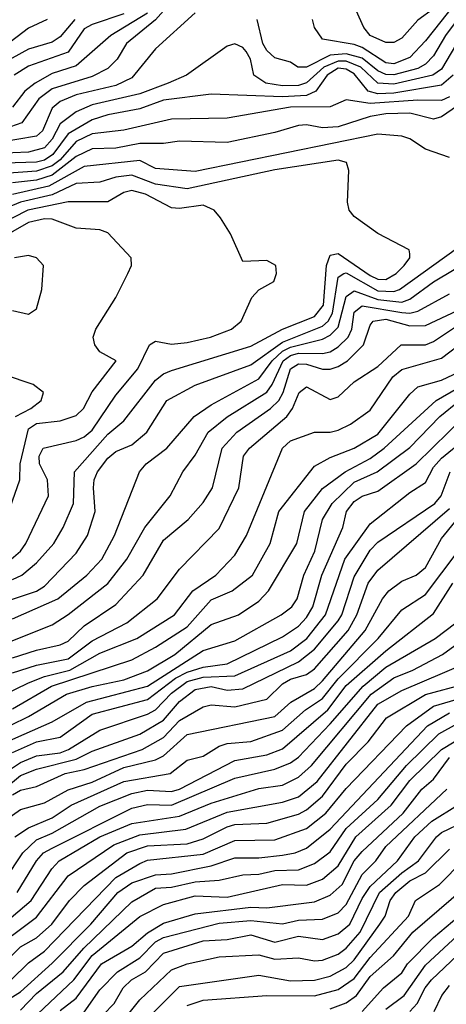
# Model space of a CAD drawing. Header units: metres. Extents: x -51132 to -49532, y -231222 to -229437.
# Tile 411 of 656: x -50267 to -50240, y -230477 to -230415. Entities that reach past the tile are written whole.
import ezdxf

# ---------------------------------------------------------------- set-up
doc = ezdxf.new("R2010")
doc.units = ezdxf.units.M
for name, color, linetype in [('CONTOUR_HALF', 8, 'Continuous'), ('CONTOUR_INDEX', 1, 'Continuous'), ('CONTOUR_INTER', 3, 'Continuous')]:
    doc.layers.add(name, color=color, linetype=linetype)

msp = doc.modelspace()

# ---------------------------------------------------------------- linework, layer by layer
at = {"layer": 'CONTOUR_HALF'}
for points, elevation in [([(-50241.08, -230414.584), (-50242.08, -230415.303), (-50243.08, -230416.435), (-50243.58, -230416.709), (-50244.08, -230416.707), (-50245.08, -230416.256), (-50245.469, -230415.759), (-50246.141, -230414.259)], 37.5), ([(-50256.08, -230414.837), (-50258.58, -230417.102), (-50260.08, -230418.934), (-50261.08, -230419.406), (-50263.58, -230419.994), (-50264.58, -230420.413), (-50265.08, -230420.833), (-50265.698, -230422.259), (-50266.08, -230422.6), (-50268.58, -230423.033)], 36.5), ([(-50259.08, -230414.858), (-50261.403, -230416.259), (-50263.58, -230418.175), (-50265.08, -230418.654), (-50266.153, -230419.259), (-50266.8, -230419.759), (-50267.58, -230420.767)], 37.5), ([(-50239.213, -230414.759), (-50240.329, -230416.259), (-50241.08, -230417.55), (-50241.58, -230418.064), (-50242.08, -230418.339), (-50243.58, -230418.733), (-50244.08, -230418.726), (-50244.58, -230418.495), (-50245.58, -230417.694), (-50246.58, -230417.405), (-50247.58, -230417.494), (-50249.08, -230418.265), (-50249.616, -230418.259), (-50250.08, -230417.939), (-50251.08, -230417.672), (-50251.58, -230417.208), (-50251.819, -230416.759), (-50252.177, -230415.259)], 36.5), ([(-50263.661, -230415.259), (-50264.58, -230416.335), (-50265.08, -230416.687), (-50266.58, -230417.127), (-50269.08, -230418.487)], 38.5), ([(-50239.838, -230418.759), (-50240.58, -230419.397), (-50243.58, -230419.903), (-50244.58, -230419.942), (-50245.189, -230419.759), (-50246.08, -230418.676), (-50246.58, -230418.371), (-50247.08, -230418.323), (-50247.785, -230418.759), (-50248.489, -230419.759), (-50249.08, -230420.039), (-50250.58, -230420.126), (-50255.08, -230419.964), (-50258.08, -230420.343), (-50259.58, -230420.886), (-50261.58, -230421.258), (-50262.58, -230421.584), (-50264.08, -230422.459), (-50265.037, -230423.759), (-50265.58, -230424.107), (-50266.08, -230424.251), (-50268.08, -230424.296)], 35.5), ([(-50239.58, -230420.691), (-50240.58, -230421.379), (-50241.08, -230421.532), (-50242.58, -230421.159), (-50244.08, -230421.187), (-50245.08, -230421.355), (-50247.08, -230422.022), (-50248.08, -230422.084), (-50249.08, -230421.894), (-50249.58, -230421.921), (-50251.08, -230422.368), (-50254.08, -230422.992), (-50257.08, -230422.925), (-50258.08, -230423.062), (-50259.58, -230423.066), (-50261.08, -230423.353), (-50262.58, -230423.396), (-50263.58, -230423.883), (-50265.08, -230425.059), (-50266.08, -230425.368), (-50267.58, -230425.548)], 34.5), ([(-50267.58, -230450.545), (-50266.994, -230450.259), (-50266.08, -230449.483), (-50264.989, -230448.259), (-50264.396, -230447.259), (-50263.753, -230445.759), (-50263.675, -230443.759), (-50261.58, -230441.38), (-50260.58, -230440.542), (-50258.58, -230437.982), (-50258.08, -230437.576), (-50257.58, -230437.359), (-50252.58, -230435.843), (-50250.58, -230434.771), (-50248.58, -230433.965), (-50248, -230433.259), (-50247.811, -230430.759), (-50247.58, -230430.11), (-50247.08, -230429.987), (-50245.08, -230431.385), (-50244.58, -230431.617), (-50244.08, -230431.627), (-50243.425, -230431.259), (-50242.923, -230430.759), (-50242.564, -230430.259), (-50242.58, -230430.018), (-50242.625, -230429.759), (-50244.58, -230428.728), (-50246.08, -230427.672), (-50246.385, -230427.259), (-50246.504, -230426.759), (-50246.406, -230424.759), (-50246.568, -230424.259), (-50247.08, -230424.12), (-50251.08, -230424.732), (-50256.58, -230425.911), (-50258.58, -230425.625), (-50260.08, -230425.05), (-50261.08, -230425.187), (-50262.08, -230425.491), (-50263.58, -230425.591), (-50265.08, -230426.307), (-50267.08, -230426.77), (-50268.58, -230427.376)], 33.5), ([(-50268.17, -230447.259), (-50267.13, -230444.259), (-50267.098, -230443.259), (-50266.58, -230441.053), (-50266.08, -230440.716), (-50264.58, -230440.54), (-50263.58, -230440.204), (-50263.116, -230439.759), (-50262.58, -230438.702), (-50261.06, -230436.759), (-50262.08, -230436.194), (-50262.408, -230435.759), (-50262.504, -230435.259), (-50262.339, -230434.759), (-50261.089, -230432.759), (-50260.318, -230431.259), (-50260.102, -230430.759), (-50260.117, -230430.259), (-50261.58, -230428.691), (-50262.08, -230428.495), (-50263.58, -230428.404), (-50265.08, -230427.839), (-50265.58, -230427.816), (-50266.58, -230428.043), (-50268.58, -230429.18)], 32.5), ([(-50267.58, -230453.006), (-50264.736, -230451.759), (-50262.903, -230450.259), (-50261.967, -230449.259), (-50261.166, -230447.759), (-50259.594, -230443.759), (-50259.179, -230443.259), (-50257.861, -230442.259), (-50256.14, -230440.259), (-50255.08, -230439.537), (-50252.08, -230437.89), (-50251.236, -230436.759), (-50250.58, -230436.147), (-50250.08, -230435.905), (-50248.08, -230435.402), (-50247.58, -230435.139), (-50247.08, -230434.637), (-50246.58, -230432.712), (-50246.08, -230432.343), (-50244.58, -230432.892), (-50243.08, -230433.053), (-50242.58, -230432.881), (-50241.08, -230431.786), (-50238.58, -230430.285)], 34.5), ([(-50267.58, -230455.482), (-50266.08, -230454.985), (-50264.58, -230454.658), (-50264.08, -230454.418), (-50263.08, -230453.46), (-50261.08, -230452.122), (-50259.353, -230450.259), (-50258.08, -230448.054), (-50256.528, -230446.759), (-50255.58, -230445.692), (-50255, -230444.759), (-50254.38, -230442.259), (-50253.458, -230441.259), (-50251.344, -230439.759), (-50250.818, -230439.259), (-50250.543, -230438.759), (-50250.08, -230437.257), (-50249.58, -230436.95), (-50249.08, -230436.973), (-50248.08, -230437.281), (-50247.58, -230437.279), (-50247.08, -230437.114), (-50246.49, -230436.759), (-50245.48, -230435.759), (-50245.08, -230434.522), (-50244.889, -230434.259), (-50244.08, -230434.141), (-50242.58, -230434.55), (-50241.58, -230434.531), (-50238.58, -230433.118)], 35.5), ([(-50272.58, -230459.964), (-50266.58, -230457.048), (-50265.58, -230456.654), (-50263.979, -230456.259), (-50262.08, -230455.183), (-50259.754, -230454.259), (-50257.383, -230452.759), (-50256.24, -230451.259), (-50254.794, -230450.259), (-50253.58, -230449.008), (-50252.851, -230447.759), (-50250.599, -230442.259), (-50250.08, -230441.807), (-50248.58, -230441.244), (-50247.58, -230441.261), (-50247.08, -230441.138), (-50246.312, -230440.759), (-50245.08, -230439.87), (-50243.654, -230437.759), (-50243.08, -230437.313), (-50240.58, -230436.581), (-50239.08, -230435.449)], 36.5), ([(-50268.818, -230460.259), (-50266.58, -230459.177), (-50264.197, -230457.759), (-50262.58, -230457.276), (-50260.58, -230456.866), (-50259.08, -230456.288), (-50257.375, -230455.259), (-50255.08, -230453.38), (-50253.352, -230452.759), (-50252.08, -230451.897), (-50251.471, -230451.259), (-50249.684, -230448.259), (-50249.2, -230446.259), (-50248.08, -230444.802), (-50246.645, -230443.759), (-50245.08, -230442.907), (-50244.194, -230442.259), (-50240.92, -230439.259), (-50239.58, -230438.475)], 37.5), ([(-50267.58, -230461.446), (-50266.08, -230460.767), (-50264.58, -230460.471), (-50262.58, -230459.026), (-50259.08, -230458.107), (-50257.319, -230456.759), (-50256.58, -230456.367), (-50255.58, -230456.057), (-50254.08, -230455.853), (-50250.58, -230454.158), (-50249.58, -230453.468), (-50249.08, -230452.936), (-50248.673, -230452.259), (-50248.117, -230450.259), (-50246.793, -230447.259), (-50246.554, -230446.259), (-50246.08, -230445.615), (-50245.58, -230445.297), (-50244.58, -230444.963), (-50242.172, -230443.259), (-50239.08, -230440.218)], 38.5), ([(-50269.08, -230464.529), (-50267.08, -230462.879), (-50266.08, -230462.483), (-50263.58, -230461.855), (-50262.58, -230461.362), (-50259.58, -230460.279), (-50258.08, -230459.399), (-50257.08, -230458.228), (-50256.08, -230457.46), (-50255.08, -230457.282), (-50254.08, -230457.515), (-50253.08, -230457.435), (-50249.58, -230455.721), (-50248.58, -230454.925), (-50247.08, -230453.142), (-50246.857, -230452.759), (-50246.08, -230450.369), (-50245.08, -230448.684), (-50244.58, -230448.18), (-50241, -230445.759), (-50240.6, -230445.259), (-50240.036, -230443.759)], 39.5), ([(-50268.08, -230465.736), (-50267.08, -230465.032), (-50265.58, -230464.61), (-50264.08, -230463.79), (-50262.58, -230463.314), (-50260.58, -230462.389), (-50258.58, -230461.898), (-50258.08, -230461.644), (-50256.58, -230460.303), (-50251.08, -230459.169), (-50250.073, -230458.259), (-50248.58, -230457.416), (-50248.08, -230456.927), (-50245.381, -230453.759), (-50244.301, -230451.759), (-50243.886, -230451.259), (-50243.08, -230450.646), (-50242.184, -230450.259), (-50241.58, -230449.788), (-50240.58, -230447.961), (-50239.08, -230446.119)], 40.5), ([(-50268.08, -230469.502), (-50266.935, -230467.759), (-50266.08, -230466.936), (-50265.08, -230466.525), (-50262.08, -230464.811), (-50260.08, -230464.024), (-50259.08, -230463.818), (-50257.58, -230463.892), (-50257.08, -230463.74), (-50253.58, -230461.947), (-50251.58, -230461.591), (-50250.58, -230461.204), (-50247.74, -230458.759), (-50246.58, -230457.216), (-50244.08, -230455.029), (-50241.08, -230452.689), (-50239.869, -230450.759)], 41.5), ([(-50268.08, -230472.183), (-50266.413, -230470.759), (-50265.11, -230468.759), (-50264.642, -230468.259), (-50262.09, -230466.759), (-50260.08, -230465.902), (-50257.08, -230465.458), (-50255.08, -230464.637), (-50252.08, -230463.711), (-50250.58, -230463.495), (-50249.58, -230462.992), (-50248.769, -230462.259), (-50245.016, -230457.759), (-50243.58, -230456.743), (-50242.378, -230456.259), (-50240.516, -230455.259), (-50238.58, -230453.848)], 42.5), ([(-50268.58, -230475.169), (-50267.08, -230473.674), (-50266.08, -230473.106), (-50265.108, -230472.259), (-50263.99, -230470.759), (-50263.08, -230469.828), (-50260.38, -230467.759), (-50259.08, -230467.311), (-50256.58, -230467.189), (-50255.58, -230466.876), (-50254.08, -230466.113), (-50253.58, -230465.981), (-50251.58, -230465.89), (-50249.58, -230465.331), (-50249.08, -230465.044), (-50248.08, -230464.181), (-50246.58, -230462.177), (-50245.188, -230460.759), (-50244.033, -230459.259), (-50241.58, -230457.791), (-50239.08, -230457.111)], 43.5), ([(-50270.58, -230478.059), (-50268.08, -230477.156), (-50267.08, -230476.527), (-50265.08, -230474.716), (-50262.651, -230472.259), (-50260.95, -230470.259), (-50260.08, -230469.658), (-50258.58, -230469.148), (-50257.58, -230469.086), (-50255.08, -230468.575), (-50253.58, -230468.069), (-50252.08, -230468.072), (-50250.58, -230467.912), (-50249.791, -230467.759), (-50249.08, -230467.457), (-50247.58, -230466.261), (-50241.459, -230459.759), (-50240.08, -230458.929)], 44.5), ([(-50266.372, -230478.259), (-50263.718, -230475.759), (-50262.58, -230474.227), (-50259.58, -230471.778), (-50258.08, -230471.018), (-50256.08, -230470.461), (-50254.08, -230470.55), (-50250.58, -230469.758), (-50249.08, -230469.802), (-50248.08, -230469.419), (-50247.08, -230468.572), (-50245.966, -230466.759), (-50243.74, -230464.759), (-50242.58, -230463.204), (-50240.58, -230461.248), (-50239.08, -230460.348)], 45.5), ([(-50263.08, -230477.8), (-50262.08, -230476.387), (-50260.966, -230475.259), (-50259.58, -230474.376), (-50258.58, -230473.377), (-50258.08, -230473.101), (-50254.58, -230472.201), (-50252.58, -230472.024), (-50250.58, -230472.235), (-50249.58, -230472.011), (-50248.08, -230471.93), (-50247.08, -230471.531), (-50246.58, -230471.01), (-50245.58, -230469.117), (-50244.709, -230468.259), (-50244.08, -230467.366), (-50240.249, -230463.759)], 46.5), ([(-50260.58, -230478.285), (-50259.58, -230477.018), (-50257.58, -230475.123), (-50256.58, -230474.762), (-50254.58, -230474.31), (-50252.08, -230474.195), (-50251.08, -230474.46), (-50249.58, -230474.37), (-50248.58, -230474.56), (-50248.08, -230474.517), (-50247.08, -230474.142), (-50246.58, -230473.764), (-50245.699, -230472.759), (-50244.474, -230470.259), (-50243.08, -230469.011), (-50242.03, -230468.259), (-50240.896, -230466.759), (-50240.58, -230466.477), (-50239.08, -230465.755)], 47.5), ([(-50256.58, -230477.378), (-50255.58, -230477.044), (-50251.58, -230476.749), (-50248.58, -230476.766), (-50247.08, -230476.376), (-50246.08, -230475.679), (-50245.08, -230474.362), (-50242.658, -230471.759), (-50242.209, -230470.759), (-50240.709, -230469.759), (-50239.233, -230468.259)], 48.5), ([(-50245.569, -230477.759), (-50244.225, -230476.259), (-50243.08, -230475.32), (-50242.719, -230474.759), (-50241.08, -230473.087), (-50239.08, -230471.425)], 49.5), ([(-50242.57, -230477.759), (-50242.12, -230477.259), (-50241.612, -230476.259), (-50241.211, -230475.759), (-50239.58, -230474.2)], 50.5)]:
    msp.add_lwpolyline(points, dxfattribs=dict(at, elevation=elevation))
at = {"layer": 'CONTOUR_INDEX'}
for points, elevation in [([(-50240.08, -230420.119), (-50240.58, -230420.358), (-50242.08, -230420.331), (-50245.08, -230420.549), (-50246.58, -230420.317), (-50247.58, -230420.748), (-50250.08, -230420.77), (-50254.08, -230421.473), (-50257.58, -230421.527), (-50260.58, -230422.232), (-50262.58, -230422.449), (-50263.58, -230422.94), (-50264.58, -230424.085), (-50265.08, -230424.475), (-50266.08, -230424.808), (-50268.08, -230424.961)], 35), ([(-50268.08, -230454.597), (-50265.08, -230453.387), (-50264.08, -230452.737), (-50261.58, -230450.782), (-50260.391, -230449.259), (-50259.258, -230447.259), (-50257.651, -230445.259), (-50256.855, -230443.759), (-50256.08, -230442.709), (-50255.272, -230441.259), (-50254.08, -230440.289), (-50251.58, -230438.731), (-50251.241, -230438.259), (-50250.541, -230436.759), (-50250.08, -230436.428), (-50249.58, -230436.267), (-50248.08, -230436.297), (-50247.58, -230436.185), (-50247.08, -230435.878), (-50246.451, -230435.259), (-50246.224, -230434.759), (-50246.08, -230433.691), (-50245.58, -230433.299), (-50243.08, -230433.707), (-50242.58, -230433.752), (-50242.08, -230433.626), (-50240.08, -230432.527)], 35), ([(-50267.58, -230464.097), (-50267.08, -230463.806), (-50266.08, -230463.582), (-50264.265, -230462.759), (-50263.08, -230462.506), (-50259.425, -230461.259), (-50258.08, -230460.488), (-50257.08, -230459.429), (-50255.58, -230458.564), (-50255.08, -230458.429), (-50253.58, -230458.566), (-50251.58, -230458.071), (-50250.58, -230457.112), (-50250.08, -230456.809), (-50249.08, -230456.522), (-50248.58, -230456.163), (-50246.455, -230453.759), (-50245.918, -230452.759), (-50245.193, -230450.759), (-50244.58, -230449.947), (-50240.08, -230446.054)], 40), ([(-50267.08, -230477.675), (-50266.08, -230476.632), (-50264.388, -230475.259), (-50263.1, -230473.759), (-50260.08, -230470.855), (-50258.58, -230469.989), (-50257.58, -230469.923), (-50256.08, -230469.58), (-50254.58, -230469.492), (-50253.08, -230469.141), (-50252.08, -230469.105), (-50251.08, -230468.864), (-50249.58, -230468.828), (-50248.58, -230468.441), (-50247.58, -230467.707), (-50246.58, -230466.235), (-50244.58, -230464.395), (-50242.786, -230462.259), (-50240.752, -230460.259), (-50239.58, -230459.613)], 45), ([(-50244.08, -230477.614), (-50242.929, -230476.759), (-50241.58, -230474.847), (-50239.58, -230472.969)], 50)]:
    msp.add_lwpolyline(points, dxfattribs=dict(at, elevation=elevation))
at = {"layer": 'CONTOUR_INTER'}
for points, elevation in [([(-50257.255, -230413.759), (-50258.58, -230415.27), (-50260.413, -230416.759), (-50260.992, -230417.759), (-50261.58, -230418.344), (-50262.58, -230418.852), (-50265.08, -230419.615), (-50265.924, -230420.259), (-50267.002, -230421.759), (-50270.58, -230423.026)], 37), ([(-50239.75, -230414.259), (-50241.58, -230416.597), (-50242.58, -230417.652), (-50243.58, -230418.042), (-50244.08, -230417.985), (-50245.58, -230417.016), (-50246.08, -230416.821), (-50248.08, -230416.486), (-50248.571, -230415.759), (-50248.708, -230415.259)], 37), ([(-50260.58, -230414.902), (-50262.58, -230415.56), (-50263.08, -230415.842), (-50264.08, -230417.309), (-50266.58, -230418.193), (-50267.473, -230418.759)], 38), ([(-50265.409, -230415.259), (-50266.58, -230415.805), (-50268.08, -230416.951)], 39), ([(-50239.024, -230415.759), (-50240.58, -230418.378), (-50241.13, -230418.759), (-50243.58, -230419.323), (-50244.58, -230419.271), (-50245.661, -230418.259), (-50246.58, -230417.882), (-50247.08, -230417.871), (-50247.979, -230418.259), (-50249.08, -230419.248), (-50249.58, -230419.418), (-50250.58, -230419.434), (-50251.634, -230419.259), (-50252.384, -230418.759), (-50252.614, -230417.759), (-50252.883, -230417.259), (-50253.08, -230417.008), (-50253.58, -230416.791), (-50254.08, -230416.924), (-50256.63, -230418.759), (-50257.782, -230419.259), (-50259.58, -230419.929), (-50262.58, -230420.619), (-50263.58, -230421.066), (-50264.58, -230421.818), (-50265.08, -230422.782), (-50265.58, -230423.335), (-50266.58, -230423.607), (-50268.58, -230423.703)], 36), ([(-50240.08, -230423.945), (-50241.58, -230423.416), (-50242.58, -230422.777), (-50243.08, -230422.603), (-50244.58, -230422.476), (-50256.08, -230424.82), (-50258.58, -230424.644), (-50259.58, -230424.14), (-50263.08, -230424.521), (-50265.307, -230425.759), (-50267.58, -230426.271)], 34), ([(-50267.661, -230449.259), (-50267.083, -230448.759), (-50266.738, -230448.259), (-50265.316, -230445.259), (-50265.377, -230444.259), (-50265.886, -230443.259), (-50265.908, -230442.759), (-50265.657, -230442.259), (-50263.58, -230441.777), (-50263.08, -230441.554), (-50262.58, -230441.118), (-50261.08, -230438.918), (-50259.692, -230437.259), (-50258.957, -230435.759), (-50258.58, -230435.513), (-50257.58, -230435.708), (-50256.58, -230435.613), (-50255.117, -230435.259), (-50253.81, -230434.759), (-50253.193, -230434.259), (-50252.518, -230432.759), (-50252.08, -230432.295), (-50251.134, -230431.759), (-50250.962, -230431.259), (-50251.017, -230430.759), (-50251.58, -230430.436), (-50253.08, -230430.498), (-50253.857, -230428.759), (-50254.493, -230427.759), (-50254.893, -230427.259), (-50255.58, -230426.947), (-50257.08, -230427.164), (-50257.58, -230427.122), (-50259.222, -230426.259), (-50260.08, -230426.031), (-50260.58, -230426.157), (-50261.58, -230426.748), (-50264.08, -230426.745), (-50266.62, -230427.259), (-50268.58, -230428.255)], 33), ([(-50268.08, -230451.942), (-50266.08, -230451.264), (-50265.58, -230450.956), (-50263.58, -230448.886), (-50262.861, -230447.759), (-50262.386, -230446.259), (-50262.486, -230444.759), (-50262.451, -230444.259), (-50262.231, -230443.759), (-50261.58, -230442.894), (-50261.08, -230442.479), (-50260.08, -230442.058), (-50259.123, -230441.259), (-50257.872, -230439.259), (-50256.08, -230438.301), (-50252.58, -230437.011), (-50250.58, -230435.579), (-50248.08, -230434.568), (-50247.716, -230434.259), (-50247.448, -230433.759), (-50247.08, -230431.49), (-50246.734, -230431.259), (-50246.58, -230431.222), (-50244.58, -230432.345), (-50243.58, -230432.392), (-50243.217, -230432.259), (-50239.58, -230429.639)], 34), ([(-50267.58, -230433.597), (-50266.58, -230433.819), (-50266.08, -230433.478), (-50265.744, -230432.259), (-50265.642, -230430.759), (-50266.08, -230430.269), (-50266.58, -230430.116), (-50267.45, -230430.259)], 32), ([(-50267.58, -230456.429), (-50266.08, -230455.927), (-50264.08, -230455.53), (-50262.58, -230454.405), (-50260.383, -230453.259), (-50258.488, -230451.759), (-50257.08, -230449.879), (-50254.58, -230447.328), (-50253.342, -230444.759), (-50253.036, -230442.759), (-50252.675, -230442.259), (-50250.31, -230440.259), (-50249.951, -230439.759), (-50249.534, -230438.759), (-50249.08, -230438.387), (-50247.58, -230439.206), (-50247.08, -230439.018), (-50246.08, -230438.082), (-50244.58, -230437.106), (-50243.124, -230435.759), (-50241.58, -230435.748), (-50241.08, -230435.544), (-50239.58, -230434.534)], 36), ([(-50267.58, -230458.678), (-50265.137, -230457.259), (-50260.08, -230455.609), (-50258.58, -230454.809), (-50256.58, -230453.516), (-50255.08, -230451.815), (-50253.767, -230451.259), (-50252.477, -230450.259), (-50251.371, -230448.259), (-50250.822, -230446.259), (-50248.58, -230443.396), (-50247.58, -230442.84), (-50246.08, -230442.256), (-50244.58, -230441.388), (-50242.58, -230438.864), (-50242.08, -230438.402), (-50240.58, -230437.978), (-50239.069, -230437.259)], 37), ([(-50267.388, -230440.259), (-50266.432, -230439.759), (-50265.783, -230439.259), (-50265.636, -230438.759), (-50266.279, -230438.259), (-50268.08, -230437.642)], 32), ([(-50268.08, -230460.822), (-50265.08, -230459.496), (-50262.925, -230458.259), (-50259.08, -230457.26), (-50255.58, -230455.014), (-50253.58, -230454.399), (-50250.673, -230452.759), (-50249.999, -230452.259), (-50249.664, -230451.759), (-50249.246, -230450.259), (-50248.552, -230448.759), (-50248.073, -230446.759), (-50247.47, -230445.759), (-50246.08, -230444.396), (-50244.628, -230443.759), (-50242.58, -230442.224), (-50240.682, -230440.259), (-50239.437, -230439.259)], 38), ([(-50268.08, -230462.746), (-50267.08, -230462.062), (-50266.08, -230461.649), (-50264.58, -230461.466), (-50264.052, -230461.259), (-50262.08, -230460.028), (-50259.08, -230459.03), (-50258.58, -230458.745), (-50257.58, -230457.708), (-50256.58, -230456.963), (-50255.58, -230456.69), (-50253.58, -230456.606), (-50250.08, -230455.042), (-50249.056, -230454.259), (-50247.88, -230452.759), (-50246.663, -230449.259), (-50245.08, -230447.02), (-50242.58, -230445.048), (-50241.58, -230444.419), (-50241.08, -230443.453), (-50240.58, -230442.89), (-50239.08, -230441.684)], 39), ([(-50267.434, -230466.759), (-50266.58, -230466.18), (-50265.08, -230465.549), (-50263.883, -230464.759), (-50260.58, -230463.257), (-50257.651, -230462.759), (-50256.58, -230461.922), (-50255.58, -230461.676), (-50254.58, -230461.037), (-50254.08, -230460.881), (-50252.58, -230460.753), (-50250.58, -230460.029), (-50249.134, -230458.759), (-50248.08, -230458.046), (-50247.08, -230456.791), (-50244.569, -230454.259), (-50243.08, -230452.452), (-50241.58, -230451.49), (-50239.537, -230448.759)], 41), ([(-50267.293, -230470.259), (-50266.072, -230468.259), (-50265.627, -230467.759), (-50265.08, -230467.457), (-50260.08, -230464.954), (-50259.08, -230464.719), (-50257.58, -230464.76), (-50253.58, -230463.057), (-50251.08, -230462.495), (-50250.08, -230462.092), (-50249.58, -230461.729), (-50247.58, -230459.634), (-50245.52, -230457.259), (-50244.08, -230456.06), (-50240.976, -230454.259), (-50239.675, -230453.259)], 42), ([(-50279.58, -230477.37), (-50273.08, -230476.317), (-50271.08, -230475.203), (-50270.08, -230474.975), (-50269.08, -230474.383), (-50267.58, -230472.945), (-50266.08, -230471.824), (-50264.08, -230469.204), (-50261.203, -230467.259), (-50259.58, -230466.631), (-50256.679, -230466.259), (-50254.08, -230465.207), (-50250.58, -230464.562), (-50249.58, -230464.223), (-50248.405, -230463.259), (-50244.58, -230458.398), (-50243.08, -230457.527), (-50239.08, -230455.838)], 43), ([(-50272.08, -230477.909), (-50270.58, -230477.058), (-50268.58, -230476.314), (-50267.67, -230475.759), (-50266.58, -230474.695), (-50265.58, -230473.955), (-50261.08, -230469.315), (-50259.58, -230468.433), (-50259.08, -230468.226), (-50255.58, -230467.849), (-50253.58, -230466.978), (-50251.08, -230466.942), (-50249.08, -230466.222), (-50247.86, -230465.259), (-50246.58, -230463.706), (-50242.777, -230459.759), (-50241.08, -230458.514), (-50238.08, -230457.636)], 44), ([(-50264.58, -230477.702), (-50263.58, -230476.919), (-50261.978, -230474.759), (-50260.08, -230473.634), (-50259.08, -230472.792), (-50258.08, -230472.202), (-50256.08, -230471.603), (-50252.58, -230471.178), (-50251.58, -230471.217), (-50249.08, -230470.92), (-50248.58, -230470.843), (-50247.58, -230470.43), (-50246.839, -230469.759), (-50246.08, -230468.274), (-50245.58, -230467.677), (-50242.992, -230465.259), (-50241.817, -230463.759), (-50241.08, -230463.124), (-50240.072, -230461.759)], 46), ([(-50262.58, -230478.692), (-50261.196, -230477.259), (-50260.61, -230476.259), (-50260.104, -230475.759), (-50259.223, -230475.259), (-50258.08, -230474.084), (-50255.58, -230473.297), (-50254.08, -230473.224), (-50252.58, -230472.929), (-50251.08, -230473.397), (-50249.58, -230473.007), (-50248.08, -230473.23), (-50247.08, -230472.854), (-50246.357, -230472.259), (-50245.58, -230470.647), (-50245.08, -230469.888), (-50243.35, -230468.259), (-50242.254, -230466.759), (-50241.191, -230465.759), (-50239.573, -230464.759)], 47), ([(-50262.58, -230481.663), (-50257.08, -230476.186), (-50252.08, -230475.465), (-50250.08, -230475.816), (-50248.58, -230475.774), (-50247.58, -230475.526), (-50246.58, -230474.986), (-50246.08, -230474.51), (-50244.456, -230472.259), (-50244.129, -230471.759), (-50243.812, -230470.759), (-50243.463, -230470.259), (-50242.58, -230469.527), (-50241.58, -230469.019), (-50240.08, -230467.527)], 48), ([(-50247.58, -230477.58), (-50246.58, -230477.207), (-50245.926, -230476.759), (-50245.08, -230475.556), (-50243.603, -230474.259), (-50242.381, -230472.759), (-50238.312, -230469.259)], 49), ([(-50241.043, -230477.759), (-50240.552, -230476.759), (-50240.08, -230476.129)], 51)]:
    msp.add_lwpolyline(points, dxfattribs=dict(at, elevation=elevation))

doc.saveas('drawing.dxf')
